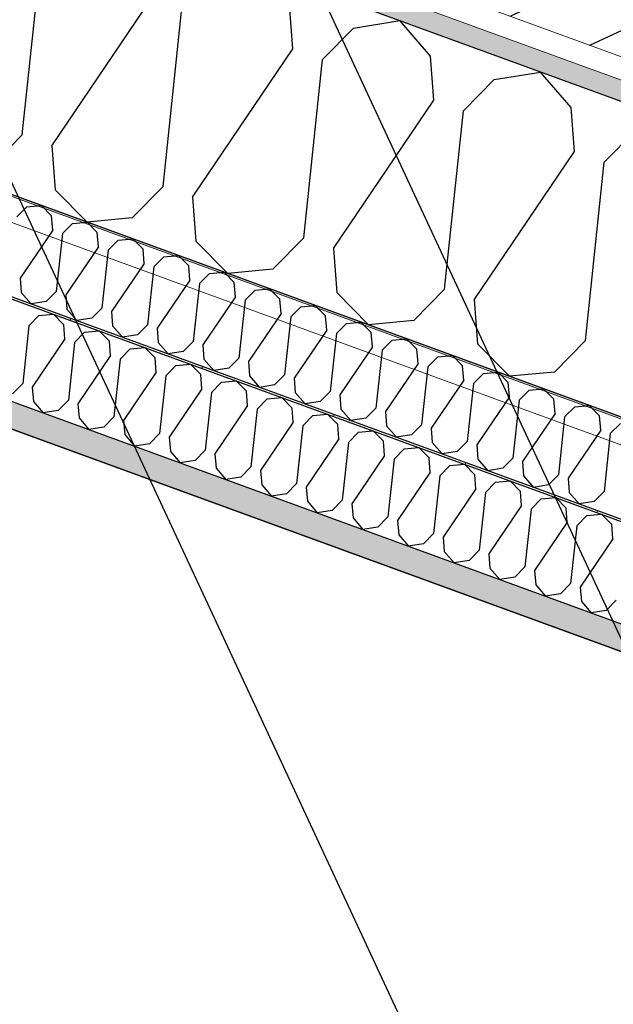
# Model space of a CAD drawing. Header units: millimetres. Extents: x 112481703 to 112588235, y 1264638581 to 1264713486.
# Tile 435 of 487: x 112582698 to 112582995, y 1264689167 to 1264689658. Entities that reach past the tile are written whole.
import ezdxf
from ezdxf.enums import TextEntityAlignment as Align

# ---------------------------------------------------------------- set-up
doc = ezdxf.new("R2010")
doc.units = ezdxf.units.MM
doc.header["$LTSCALE"] = 0.5
doc.header["$MEASUREMENT"] = 0
doc.linetypes.add('PLINE', pattern=[0])
for name, color, linetype, lineweight in [('235- Utvendig kledning og overflate', 7, 'Continuous', 0), ('236- Innvendig kledning og overflate', 7, 'Continuous', 0), ('262- Taktekking', 7, 'Continuous', 0)]:
    doc.layers.add(name, color=color, linetype=linetype, lineweight=lineweight)
for name, color, linetype in [('862- M___Nettoareal', 7, 'Continuous'), ('862- M___Nettoareal (1-100)', 7, 'Continuous'), ('862- M___Nettoareal(Polylinje)', 7, 'Continuous'), ('LA_farge_dekke_asfalt2', 7, 'Continuous'), ('Yttervegger.A225', 7, 'Continuous'), ('Yttervegger.A225 (Skravur)', 7, 'Continuous')]:
    doc.layers.add(name, color=color, linetype=linetype)
doc.styles.add('GENERATED_STYLE_1', font='arial.ttf')
pattern_1 = [(249.956, (112557650, 1264717795), (-81.357, 29.68231), [0, -50]), (249.956, (112557682.11, 1264717756.67), (-81.357, 29.68231), [0, -50])]

# ---------------------------------------------------------------- blocks, each defined once
blk = doc.blocks.new('Personalrom_1_1', base_point=(112584215.36, 1264687380.05))
at = {"layer": '862- M___Nettoareal(Polylinje)', "linetype": 'PLINE', "flags": 128}
blk.add_lwpolyline([(112586295.89, 1264688139.79), (112579715.19, 1264690540.69), (112579078.41, 1264688795.32), (112578651.54, 1264687625.32), (112580142.19, 1264687081.47), (112580274.65, 1264687033.14), (112580295.56, 1264687090.45), (112582622.75, 1264686241.4), (112582601.84, 1264686184.09), (112585232.24, 1264685224.41)], close=True, dxfattribs=at)
blk = doc.blocks.new('*X415', base_point=(112557650, 1264717795))
at = {"layer": 'Yttervegger.A225 (Skravur)', "linetype": 'PLINE'}
for p, q in [((112582699.62, 1264689600.59), (112582708.99, 1264689689.58)), ((112582714.4, 1264689595.2), (112582764.55, 1264689669.32)), ((112582769.96, 1264689574.93), (112582779.32, 1264689663.92)), ((112582834.88, 1264689643.66), (112582833.18, 1264689665.62)), ((112582865.1, 1264689653.97), (112582888.22, 1264689657.68)), ((112582903.51, 1264689639.96), (112582888.22, 1264689657.68)), ((112582849.66, 1264689638.26), (112582865.1, 1264689653.97)), ((112582784.73, 1264689569.54), (112582834.88, 1264689643.66)), ((112582840.29, 1264689549.27), (112582849.66, 1264689638.26)), ((112582905.21, 1264689618), (112582903.51, 1264689639.96)), ((112582935.43, 1264689628.31), (112582958.55, 1264689632.02)), ((112582973.84, 1264689614.3), (112582958.55, 1264689632.02)), ((112582919.99, 1264689612.6), (112582935.43, 1264689628.31)), ((112582855.07, 1264689543.88), (112582905.21, 1264689618)), ((112582910.62, 1264689523.61), (112582919.99, 1264689612.6)), ((112582975.54, 1264689592.33), (112582973.84, 1264689614.3)), ((112582990.32, 1264689586.94), (112583005.76, 1264689602.65)), ((112582699.62, 1264689600.59), (112582684.18, 1264689584.88)), ((112582714.4, 1264689595.2), (112582716.1, 1264689573.23)), ((112582925.4, 1264689518.22), (112582975.54, 1264689592.33)), ((112582980.95, 1264689497.95), (112582990.32, 1264689586.94)), ((112582716.1, 1264689573.23), (112582731.99, 1264689557.14)), ((112582769.96, 1264689574.93), (112582754.51, 1264689559.22)), ((112582784.73, 1264689569.54), (112582786.43, 1264689547.57)), ((112582754.51, 1264689559.22), (112582731.99, 1264689557.14)), ((112582840.29, 1264689549.27), (112582824.85, 1264689533.56)), ((112582786.43, 1264689547.57), (112582802.32, 1264689531.48)), ((112582855.07, 1264689543.88), (112582856.77, 1264689521.91)), ((112582824.85, 1264689533.56), (112582802.32, 1264689531.48)), ((112582910.62, 1264689523.61), (112582895.18, 1264689507.9)), ((112582856.77, 1264689521.91), (112582872.66, 1264689505.82)), ((112582925.4, 1264689518.22), (112582927.1, 1264689496.25)), ((112582895.18, 1264689507.9), (112582872.66, 1264689505.82)), ((112582927.1, 1264689496.25), (112582942.99, 1264689480.16)), ((112582980.95, 1264689497.95), (112582965.51, 1264689482.24)), ((112582965.51, 1264689482.24), (112582942.99, 1264689480.16))]:
    blk.add_line(p, q, dxfattribs=at)
blk = doc.blocks.new('*X541', base_point=(112557650, 1264717795))
at = {"layer": 'Yttervegger.A225 (Skravur)', "linetype": 'PLINE'}
for p, q in [((112582702.88, 1264689505.34), (112582707.89, 1264689510.43)), ((112582707.89, 1264689510.43), (112582715.2, 1264689511.11)), ((112582720.35, 1264689505.88), (112582715.2, 1264689511.11)), ((112582702.88, 1264689505.34), (112582699.85, 1264689476.47)), ((112582720.9, 1264689498.76), (112582720.35, 1264689505.88)), ((112582725.69, 1264689497.01), (112582730.7, 1264689502.11)), ((112582730.7, 1264689502.11), (112582738.01, 1264689502.78)), ((112582743.16, 1264689497.56), (112582738.01, 1264689502.78)), ((112582720.9, 1264689498.76), (112582704.64, 1264689474.72)), ((112582725.69, 1264689497.01), (112582722.66, 1264689468.15)), ((112582743.71, 1264689490.44), (112582743.16, 1264689497.56)), ((112582753.51, 1264689493.79), (112582760.82, 1264689494.46)), ((112582765.97, 1264689489.24), (112582760.82, 1264689494.46)), ((112582743.71, 1264689490.44), (112582727.45, 1264689466.4)), ((112582748.5, 1264689488.69), (112582753.51, 1264689493.79)), ((112582766.52, 1264689482.12), (112582765.97, 1264689489.24)), ((112582748.5, 1264689488.69), (112582745.47, 1264689459.83)), ((112582771.31, 1264689480.37), (112582776.32, 1264689485.46)), ((112582776.32, 1264689485.46), (112582783.63, 1264689486.14)), ((112582788.78, 1264689480.92), (112582783.63, 1264689486.14)), ((112582766.52, 1264689482.12), (112582750.26, 1264689458.08)), ((112582771.31, 1264689480.37), (112582768.28, 1264689451.51)), ((112582789.33, 1264689473.8), (112582788.78, 1264689480.92)), ((112582699.85, 1264689476.47), (112582694.84, 1264689471.38)), ((112582704.64, 1264689474.72), (112582705.19, 1264689467.6)), ((112582794.13, 1264689472.05), (112582799.13, 1264689477.14)), ((112582799.13, 1264689477.14), (112582806.44, 1264689477.82)), ((112582811.59, 1264689472.6), (112582806.44, 1264689477.82)), ((112582789.33, 1264689473.8), (112582773.07, 1264689449.76)), ((112582794.13, 1264689472.05), (112582791.09, 1264689443.18)), ((112582812.14, 1264689465.47), (112582811.59, 1264689472.6)), ((112582705.19, 1264689467.6), (112582710.15, 1264689461.85)), ((112582722.66, 1264689468.15), (112582717.65, 1264689463.06)), ((112582727.45, 1264689466.4), (112582728, 1264689459.28)), ((112582812.14, 1264689465.47), (112582795.88, 1264689441.43)), ((112582816.94, 1264689463.72), (112582821.94, 1264689468.82)), ((112582821.94, 1264689468.82), (112582829.25, 1264689469.49)), ((112582834.4, 1264689464.27), (112582829.25, 1264689469.49)), ((112582717.65, 1264689463.06), (112582710.15, 1264689461.85)), ((112582745.47, 1264689459.83), (112582740.46, 1264689454.73)), ((112582816.94, 1264689463.72), (112582813.9, 1264689434.86)), ((112582834.95, 1264689457.15), (112582834.4, 1264689464.27)), ((112582839.75, 1264689455.4), (112582844.75, 1264689460.5)), ((112582844.75, 1264689460.5), (112582852.06, 1264689461.17)), ((112582857.21, 1264689455.95), (112582852.06, 1264689461.17)), ((112582728, 1264689459.28), (112582732.96, 1264689453.53)), ((112582750.26, 1264689458.08), (112582750.81, 1264689450.96)), ((112582834.95, 1264689457.15), (112582818.69, 1264689433.11)), ((112582839.75, 1264689455.4), (112582836.71, 1264689426.54)), ((112582857.76, 1264689448.83), (112582857.21, 1264689455.95)), ((112582740.46, 1264689454.73), (112582732.96, 1264689453.53)), ((112582750.81, 1264689450.96), (112582755.77, 1264689445.21)), ((112582768.28, 1264689451.51), (112582763.27, 1264689446.41)), ((112582862.56, 1264689447.08), (112582867.57, 1264689452.17)), ((112582867.57, 1264689452.17), (112582874.87, 1264689452.85)), ((112582880.02, 1264689447.63), (112582874.87, 1264689452.85)), ((112582763.27, 1264689446.41), (112582755.77, 1264689445.21)), ((112582773.07, 1264689449.76), (112582773.62, 1264689442.63)), ((112582857.76, 1264689448.83), (112582841.5, 1264689424.79)), ((112582862.56, 1264689447.08), (112582859.52, 1264689418.22)), ((112582880.58, 1264689440.51), (112582880.02, 1264689447.63)), ((112582773.62, 1264689442.63), (112582778.58, 1264689436.89)), ((112582791.09, 1264689443.18), (112582786.08, 1264689438.09)), ((112582795.88, 1264689441.43), (112582796.43, 1264689434.31)), ((112582880.58, 1264689440.51), (112582864.31, 1264689416.47)), ((112582885.37, 1264689438.76), (112582890.38, 1264689443.85)), ((112582890.38, 1264689443.85), (112582897.68, 1264689444.53)), ((112582902.83, 1264689439.31), (112582897.68, 1264689444.53)), ((112582786.08, 1264689438.09), (112582778.58, 1264689436.89)), ((112582885.37, 1264689438.76), (112582882.33, 1264689409.89)), ((112582903.39, 1264689432.18), (112582902.83, 1264689439.31)), ((112582908.18, 1264689430.44), (112582913.19, 1264689435.53)), ((112582913.19, 1264689435.53), (112582920.49, 1264689436.21)), ((112582925.65, 1264689430.98), (112582920.49, 1264689436.21)), ((112582796.43, 1264689434.31), (112582801.39, 1264689428.56)), ((112582813.9, 1264689434.86), (112582808.89, 1264689429.77)), ((112582818.69, 1264689433.11), (112582819.24, 1264689425.99)), ((112582903.39, 1264689432.18), (112582887.12, 1264689408.15)), ((112582908.18, 1264689430.44), (112582905.14, 1264689401.57)), ((112582926.2, 1264689423.86), (112582925.65, 1264689430.98)), ((112582808.89, 1264689429.77), (112582801.39, 1264689428.56)), ((112582819.24, 1264689425.99), (112582824.2, 1264689420.24)), ((112582836.71, 1264689426.54), (112582831.7, 1264689421.44)), ((112582930.99, 1264689422.11), (112582936, 1264689427.21)), ((112582936, 1264689427.21), (112582943.3, 1264689427.88)), ((112582948.46, 1264689422.66), (112582943.3, 1264689427.88)), ((112582831.7, 1264689421.44), (112582824.2, 1264689420.24)), ((112582841.5, 1264689424.79), (112582842.05, 1264689417.67)), ((112582926.2, 1264689423.86), (112582909.93, 1264689399.82)), ((112582930.99, 1264689422.11), (112582927.95, 1264689393.25)), ((112582949.01, 1264689415.54), (112582948.46, 1264689422.66)), ((112582842.05, 1264689417.67), (112582847.01, 1264689411.92)), ((112582859.52, 1264689418.22), (112582854.51, 1264689413.12)), ((112582864.31, 1264689416.47), (112582864.86, 1264689409.35)), ((112582949.01, 1264689415.54), (112582932.74, 1264689391.5)), ((112582953.8, 1264689413.79), (112582958.81, 1264689418.89)), ((112582958.81, 1264689418.89), (112582966.11, 1264689419.56)), ((112582971.27, 1264689414.34), (112582966.11, 1264689419.56)), ((112582854.51, 1264689413.12), (112582847.01, 1264689411.92)), ((112582953.8, 1264689413.79), (112582950.76, 1264689384.93)), ((112582971.82, 1264689407.22), (112582971.27, 1264689414.34)), ((112582976.61, 1264689405.47), (112582981.62, 1264689410.56)), ((112582981.62, 1264689410.56), (112582988.92, 1264689411.24)), ((112582994.08, 1264689406.02), (112582988.92, 1264689411.24)), ((112582864.86, 1264689409.35), (112582869.82, 1264689403.6)), ((112582882.33, 1264689409.89), (112582877.32, 1264689404.8)), ((112582887.12, 1264689408.15), (112582887.67, 1264689401.02)), ((112582971.82, 1264689407.22), (112582955.55, 1264689383.18)), ((112582994.63, 1264689398.9), (112582994.08, 1264689406.02)), ((112582877.32, 1264689404.8), (112582869.82, 1264689403.6)), ((112582887.67, 1264689401.02), (112582892.63, 1264689395.27)), ((112582905.14, 1264689401.57), (112582900.13, 1264689396.48)), ((112582976.61, 1264689405.47), (112582973.57, 1264689376.61)), ((112582900.13, 1264689396.48), (112582892.63, 1264689395.27)), ((112582909.93, 1264689399.82), (112582910.48, 1264689392.7)), ((112582994.63, 1264689398.9), (112582978.36, 1264689374.86)), ((112582910.48, 1264689392.7), (112582915.45, 1264689386.95)), ((112582927.95, 1264689393.25), (112582922.94, 1264689388.16)), ((112582932.74, 1264689391.5), (112582933.29, 1264689384.38)), ((112582922.94, 1264689388.16), (112582915.45, 1264689386.95)), ((112582933.29, 1264689384.38), (112582938.26, 1264689378.63)), ((112582950.76, 1264689384.93), (112582945.75, 1264689379.83)), ((112582955.55, 1264689383.18), (112582956.11, 1264689376.06)), ((112582945.75, 1264689379.83), (112582938.26, 1264689378.63)), ((112582973.57, 1264689376.61), (112582968.56, 1264689371.51)), ((112582956.11, 1264689376.06), (112582961.07, 1264689370.31)), ((112582968.56, 1264689371.51), (112582961.07, 1264689370.31)), ((112582978.36, 1264689374.86), (112582978.92, 1264689367.73)), ((112582978.92, 1264689367.73), (112582983.88, 1264689361.99)), ((112582996.38, 1264689368.28), (112582991.37, 1264689363.19)), ((112582991.37, 1264689363.19), (112582983.88, 1264689361.99))]:
    blk.add_line(p, q, dxfattribs=at)
blk = doc.blocks.new('*X544', base_point=(112557650, 1264717795))
at = {"layer": 'Yttervegger.A225 (Skravur)', "linetype": 'PLINE'}
for p, q in [((112582696.87, 1264689559.69), (112582701.88, 1264689564.78)), ((112582701.88, 1264689564.78), (112582709.18, 1264689565.46)), ((112582714.33, 1264689560.24), (112582709.18, 1264689565.46)), ((112582714.89, 1264689553.12), (112582714.33, 1264689560.24)), ((112582714.89, 1264689553.12), (112582698.62, 1264689529.08)), ((112582719.68, 1264689551.37), (112582724.69, 1264689556.46)), ((112582724.69, 1264689556.46), (112582731.99, 1264689557.14)), ((112582737.14, 1264689551.92), (112582731.99, 1264689557.14)), ((112582719.68, 1264689551.37), (112582716.64, 1264689522.5)), ((112582737.7, 1264689544.79), (112582737.14, 1264689551.92)), ((112582747.5, 1264689548.14), (112582754.8, 1264689548.82)), ((112582759.96, 1264689543.59), (112582754.8, 1264689548.82)), ((112582737.7, 1264689544.79), (112582721.43, 1264689520.76)), ((112582742.49, 1264689543.05), (112582747.5, 1264689548.14)), ((112582760.51, 1264689536.47), (112582759.96, 1264689543.59)), ((112582742.49, 1264689543.05), (112582739.45, 1264689514.18)), ((112582765.3, 1264689534.72), (112582770.31, 1264689539.82)), ((112582770.31, 1264689539.82), (112582777.61, 1264689540.49)), ((112582782.77, 1264689535.27), (112582777.61, 1264689540.49)), ((112582760.51, 1264689536.47), (112582744.24, 1264689512.43)), ((112582765.3, 1264689534.72), (112582762.26, 1264689505.86)), ((112582783.32, 1264689528.15), (112582782.77, 1264689535.27)), ((112582698.62, 1264689529.08), (112582699.17, 1264689521.96)), ((112582788.11, 1264689526.4), (112582793.12, 1264689531.5)), ((112582793.12, 1264689531.5), (112582800.42, 1264689532.17)), ((112582805.58, 1264689526.95), (112582800.42, 1264689532.17)), ((112582783.32, 1264689528.15), (112582767.05, 1264689504.11)), ((112582788.11, 1264689526.4), (112582785.07, 1264689497.54)), ((112582806.13, 1264689519.83), (112582805.58, 1264689526.95)), ((112582815.93, 1264689523.17), (112582823.23, 1264689523.85)), ((112582828.39, 1264689518.63), (112582823.23, 1264689523.85)), ((112582699.17, 1264689521.96), (112582704.13, 1264689516.21)), ((112582716.64, 1264689522.5), (112582711.63, 1264689517.41)), ((112582721.43, 1264689520.76), (112582721.98, 1264689513.63)), ((112582806.13, 1264689519.83), (112582789.86, 1264689495.79)), ((112582810.92, 1264689518.08), (112582815.93, 1264689523.17)), ((112582711.63, 1264689517.41), (112582704.13, 1264689516.21)), ((112582739.45, 1264689514.18), (112582734.44, 1264689509.09)), ((112582810.92, 1264689518.08), (112582807.88, 1264689489.22)), ((112582828.94, 1264689511.51), (112582828.39, 1264689518.63)), ((112582833.73, 1264689509.76), (112582838.74, 1264689514.85)), ((112582838.74, 1264689514.85), (112582846.04, 1264689515.53)), ((112582851.2, 1264689510.31), (112582846.04, 1264689515.53)), ((112582721.98, 1264689513.63), (112582726.94, 1264689507.88)), ((112582734.44, 1264689509.09), (112582726.94, 1264689507.88)), ((112582744.24, 1264689512.43), (112582744.79, 1264689505.31)), ((112582828.94, 1264689511.51), (112582812.67, 1264689487.47)), ((112582833.73, 1264689509.76), (112582830.69, 1264689480.89)), ((112582851.75, 1264689503.18), (112582851.2, 1264689510.31)), ((112582744.79, 1264689505.31), (112582749.76, 1264689499.56)), ((112582762.26, 1264689505.86), (112582757.25, 1264689500.77)), ((112582767.05, 1264689504.11), (112582767.6, 1264689496.99)), ((112582856.54, 1264689501.43), (112582861.55, 1264689506.53)), ((112582861.55, 1264689506.53), (112582868.85, 1264689507.2)), ((112582874.01, 1264689501.98), (112582868.85, 1264689507.2)), ((112582757.25, 1264689500.77), (112582749.76, 1264689499.56)), ((112582851.75, 1264689503.18), (112582835.49, 1264689479.14)), ((112582856.54, 1264689501.43), (112582853.5, 1264689472.57)), ((112582874.56, 1264689494.86), (112582874.01, 1264689501.98)), ((112582767.6, 1264689496.99), (112582772.57, 1264689491.24)), ((112582785.07, 1264689497.54), (112582780.06, 1264689492.44)), ((112582789.86, 1264689495.79), (112582790.42, 1264689488.67)), ((112582874.56, 1264689494.86), (112582858.3, 1264689470.82)), ((112582879.35, 1264689493.11), (112582884.36, 1264689498.21)), ((112582884.36, 1264689498.21), (112582891.66, 1264689498.88)), ((112582896.82, 1264689493.66), (112582891.66, 1264689498.88)), ((112582780.06, 1264689492.44), (112582772.57, 1264689491.24)), ((112582807.88, 1264689489.22), (112582802.87, 1264689484.12)), ((112582879.35, 1264689493.11), (112582876.31, 1264689464.25)), ((112582897.37, 1264689486.54), (112582896.82, 1264689493.66)), ((112582902.16, 1264689484.79), (112582907.17, 1264689489.88)), ((112582907.17, 1264689489.88), (112582914.48, 1264689490.56)), ((112582919.63, 1264689485.34), (112582914.48, 1264689490.56)), ((112582790.42, 1264689488.67), (112582795.38, 1264689482.92)), ((112582812.67, 1264689487.47), (112582813.23, 1264689480.34)), ((112582897.37, 1264689486.54), (112582881.11, 1264689462.5)), ((112582902.16, 1264689484.79), (112582899.12, 1264689455.93)), ((112582920.18, 1264689478.22), (112582919.63, 1264689485.34)), ((112582802.87, 1264689484.12), (112582795.38, 1264689482.92)), ((112582813.23, 1264689480.34), (112582818.19, 1264689474.59)), ((112582830.69, 1264689480.89), (112582825.68, 1264689475.8)), ((112582924.97, 1264689476.47), (112582929.98, 1264689481.56)), ((112582929.98, 1264689481.56), (112582937.29, 1264689482.24)), ((112582942.44, 1264689477.02), (112582937.29, 1264689482.24)), ((112582825.68, 1264689475.8), (112582818.19, 1264689474.59)), ((112582835.49, 1264689479.14), (112582836.04, 1264689472.02)), ((112582920.18, 1264689478.22), (112582903.92, 1264689454.18)), ((112582924.97, 1264689476.47), (112582921.93, 1264689447.6)), ((112582942.99, 1264689469.89), (112582942.44, 1264689477.02)), ((112582836.04, 1264689472.02), (112582841, 1264689466.27)), ((112582853.5, 1264689472.57), (112582848.49, 1264689467.48)), ((112582858.3, 1264689470.82), (112582858.85, 1264689463.7)), ((112582942.99, 1264689469.89), (112582926.73, 1264689445.86)), ((112582947.78, 1264689468.15), (112582952.79, 1264689473.24)), ((112582952.79, 1264689473.24), (112582960.1, 1264689473.92)), ((112582965.25, 1264689468.69), (112582960.1, 1264689473.92)), ((112582848.49, 1264689467.48), (112582841, 1264689466.27)), ((112582947.78, 1264689468.15), (112582944.75, 1264689439.28)), ((112582965.8, 1264689461.57), (112582965.25, 1264689468.69)), ((112582970.59, 1264689459.82), (112582975.6, 1264689464.92)), ((112582975.6, 1264689464.92), (112582982.91, 1264689465.59)), ((112582988.06, 1264689460.37), (112582982.91, 1264689465.59)), ((112582858.85, 1264689463.7), (112582863.81, 1264689457.95)), ((112582876.31, 1264689464.25), (112582871.31, 1264689459.15)), ((112582881.11, 1264689462.5), (112582881.66, 1264689455.38)), ((112582965.8, 1264689461.57), (112582949.54, 1264689437.53)), ((112582970.59, 1264689459.82), (112582967.56, 1264689430.96)), ((112582988.61, 1264689453.25), (112582988.06, 1264689460.37)), ((112582871.31, 1264689459.15), (112582863.81, 1264689457.95)), ((112582881.66, 1264689455.38), (112582886.62, 1264689449.63)), ((112582899.12, 1264689455.93), (112582894.12, 1264689450.83)), ((112582993.4, 1264689451.5), (112582998.41, 1264689456.6)), ((112582894.12, 1264689450.83), (112582886.62, 1264689449.63)), ((112582903.92, 1264689454.18), (112582904.47, 1264689447.06)), ((112582988.61, 1264689453.25), (112582972.35, 1264689429.21)), ((112582993.4, 1264689451.5), (112582990.37, 1264689422.64)), ((112582904.47, 1264689447.06), (112582909.43, 1264689441.31)), ((112582921.93, 1264689447.6), (112582916.93, 1264689442.51)), ((112582926.73, 1264689445.86), (112582927.28, 1264689438.73)), ((112582916.93, 1264689442.51), (112582909.43, 1264689441.31)), ((112582927.28, 1264689438.73), (112582932.24, 1264689432.98)), ((112582944.75, 1264689439.28), (112582939.74, 1264689434.19)), ((112582949.54, 1264689437.53), (112582950.09, 1264689430.41)), ((112582939.74, 1264689434.19), (112582932.24, 1264689432.98)), ((112582950.09, 1264689430.41), (112582955.05, 1264689424.66)), ((112582967.56, 1264689430.96), (112582962.55, 1264689425.87)), ((112582962.55, 1264689425.87), (112582955.05, 1264689424.66)), ((112582972.35, 1264689429.21), (112582972.9, 1264689422.09)), ((112582972.9, 1264689422.09), (112582977.86, 1264689416.34)), ((112582990.37, 1264689422.64), (112582985.36, 1264689417.54)), ((112582985.36, 1264689417.54), (112582977.86, 1264689416.34))]:
    blk.add_line(p, q, dxfattribs=at)
blk = doc.blocks.new('Label_59', base_point=(112584245.38, 1264690493.04))
at = {"layer": '862- M___Nettoareal (1-100)', "char_height": 200, "attachment_point": 1, "rotation": 249.956, "style": 'GENERATED_STYLE_1'}
for s, insert in [('\\A1;{\\pql;\\pt0,241000;\\fArial|b0|i0|c0|p0;\\W1.000000;10,1\\fArial|b0|i0|c0|p0;\\W1.000000;\\A1{\\H.66x;\\S^  ;}\\fArial|b0|i0|c0|p0;\\W1.000000; m\\fArial|b0|i0|c0|p0;\\W1.000000;\\A1{\\H.66x;\\S2^  ;}\\fArial|b0|i0|c0|p0;\\W1.000000;\\fArial|b0|i0|c0|p0;\\W1.000000;\\fArial|b0|i0|c0|p0;\\W1.000000;\\fArial|b0|i0|c0|p0;\\W1.000000;\\fArial|b0|i0|c0|p0;\\W1.000000;\\fArial|b0|i0|c0|p0;\\W1.000000;\\fArial|b0|i0|c0|p0;\\W1.000000;\\A1{\\H.66x;\\S^  ;}\\fArial|b0|i0|c0|p0;\\W1.000000;\\fArial|b0|i0|c0|p0;\\W1.000000;\\A1{\\H.66x;\\S^  ;}\\fArial|b0|i0|c0|p0;\\W1.000000;\\fArial|b0|i0|c0|p0;\\W1.000000;\\fArial|b0|i0|c0|p0;\\W1.000000;\\fArial|b0|i0|c0|p0;\\W1.000000;\\fArial|b0|i0|c0|p0;\\W1.000000;\\fArial|b0|i0|c0|p0;\\W1.000000;\\fArial|b0|i0|c0|p0;\\W1.000000;\\A1{\\H.66x;\\S^  ;}\\fArial|b0|i0|c0|p0;\\W1.000000;\\fArial|b0|i0|c0|p0;\\W1.000000;\\A1{\\H.66x;\\S^  ;}\\fArial|b0|i0|c0|p0;\\W1.000000;\\fArial|b0|i0|c0|p0;\\W1.000000;\\fArial|b0|i0|c0|p0;\\W1.000000;\\fArial|b0|i0|c0|p0;\\W1.000000;\\fArial|b0|i0|c0|p0;\\W1.000000;\\fArial|b0|i0|c0|p0;\\W1.000000;\\fArial|b0|i0|c0|p0;\\W1.000000;\\A1{\\H.66x;\\S^  ;}\\fArial|b0|i0|c0|p0;\\W1.000000;\\fArial|b0|i0|c0|p0;\\W1.000000;\\A1{\\H.66x;\\S^  ;}\\fArial|b0|i0|c0|p0;\\W1.000000;\\fArial|b0|i0|c0|p0;\\W1.000000;\\fArial|b0|i0|c0|p0;\\W1.000000;\\fArial|b0|i0|c0|p0;\\W1.000000;\\fArial|b0|i0|c0|p0;\\W1.000000;\\fArial|b0|i0|c0|p0;\\W1.000000;\\fArial|b0|i0|c0|p0;\\W1.000000;\\A1{\\H.66x;\\S^  ;}\\fArial|b0|i0|c0|p0;\\W1.000000;\\fArial|b0|i0|c0|p0;\\W1.000000;\\A1{\\H.66x;\\S^  ;}\\fArial|b0|i0|c0|p0;\\W1.000000;\\fArial|b0|i0|c0|p0;\\W1.000000;\\fArial|b0|i0|c0|p0;\\W1.000000;\\fArial|b0|i0|c0|p0;\\W1.000000;\\fArial|b0|i0|c0|p0;\\W1.000000;\\fArial|b0|i0|c0|p0;\\W1.000000;\\fArial|b0|i0|c0|p0;\\W1.000000;\\fArial|b0|i0|c0|p0;\\W1.000000;}', (112584299.44, 1264691241.42)), ('\\A1;{\\pql;\\pt0,241000;\\fArial|b0|i0|c0|p0;\\W1.000000;Teknisk rom\\fArial|b0|i0|c0|p0;\\W1.000000;\\A1{\\H.66x;\\S^  ;}\\fArial|b0|i0|c0|p0;\\W1.000000;\\fArial|b0|i0|c0|p0;\\W1.000000;\\A1{\\H.66x;\\S^  ;}\\fArial|b0|i0|c0|p0;\\W1.000000;\\fArial|b0|i0|c0|p0;\\W1.000000;\\fArial|b0|i0|c0|p0;\\W1.000000;\\fArial|b0|i0|c0|p0;\\W1.000000;\\fArial|b0|i0|c0|p0;\\W1.000000;\\fArial|b0|i0|c0|p0;\\W1.000000;\\fArial|b0|i0|c0|p0;\\W1.000000;\\A1{\\H.66x;\\S^  ;}\\fArial|b0|i0|c0|p0;\\W1.000000;\\fArial|b0|i0|c0|p0;\\W1.000000;\\A1{\\H.66x;\\S^  ;}\\fArial|b0|i0|c0|p0;\\W1.000000;\\fArial|b0|i0|c0|p0;\\W1.000000;\\fArial|b0|i0|c0|p0;\\W1.000000;\\fArial|b0|i0|c0|p0;\\W1.000000;\\fArial|b0|i0|c0|p0;\\W1.000000;\\fArial|b0|i0|c0|p0;\\W1.000000;\\fArial|b0|i0|c0|p0;\\W1.000000;\\A1{\\H.66x;\\S^  ;}\\fArial|b0|i0|c0|p0;\\W1.000000;\\fArial|b0|i0|c0|p0;\\W1.000000;\\A1{\\H.66x;\\S^  ;}\\fArial|b0|i0|c0|p0;\\W1.000000;\\fArial|b0|i0|c0|p0;\\W1.000000;\\fArial|b0|i0|c0|p0;\\W1.000000;\\fArial|b0|i0|c0|p0;\\W1.000000;\\fArial|b0|i0|c0|p0;\\W1.000000;\\fArial|b0|i0|c0|p0;\\W1.000000;\\fArial|b0|i0|c0|p0;\\W1.000000;\\A1{\\H.66x;\\S^  ;}\\fArial|b0|i0|c0|p0;\\W1.000000;\\fArial|b0|i0|c0|p0;\\W1.000000;\\A1{\\H.66x;\\S^  ;}\\fArial|b0|i0|c0|p0;\\W1.000000;\\fArial|b0|i0|c0|p0;\\W1.000000;\\fArial|b0|i0|c0|p0;\\W1.000000;\\fArial|b0|i0|c0|p0;\\W1.000000;\\fArial|b0|i0|c0|p0;\\W1.000000;\\fArial|b0|i0|c0|p0;\\W1.000000;\\fArial|b0|i0|c0|p0;\\W1.000000;\\A1{\\H.66x;\\S^  ;}\\fArial|b0|i0|c0|p0;\\W1.000000;\\fArial|b0|i0|c0|p0;\\W1.000000;\\A1{\\H.66x;\\S^  ;}\\fArial|b0|i0|c0|p0;\\W1.000000;\\fArial|b0|i0|c0|p0;\\W1.000000;\\fArial|b0|i0|c0|p0;\\W1.000000;\\fArial|b0|i0|c0|p0;\\W1.000000;\\fArial|b0|i0|c0|p0;\\W1.000000;\\fArial|b0|i0|c0|p0;\\W1.000000;\\fArial|b0|i0|c0|p0;\\W1.000000;\\fArial|b0|i0|c0|p0;\\W1.000000;}', (112584597.38, 1264691132.72)), ('\\A1;{\\pql;\\pt0,241000;\\fArial|b0|i0|c0|p0;\\W1.000000;20\\fArial|b0|i0|c0|p0;\\W1.000000;\\A1{\\H.66x;\\S^  ;}\\fArial|b0|i0|c0|p0;\\W1.000000;\\fArial|b0|i0|c0|p0;\\W1.000000;\\A1{\\H.66x;\\S^  ;}\\fArial|b0|i0|c0|p0;\\W1.000000;\\fArial|b0|i0|c0|p0;\\W1.000000;\\fArial|b0|i0|c0|p0;\\W1.000000;\\fArial|b0|i0|c0|p0;\\W1.000000;\\fArial|b0|i0|c0|p0;\\W1.000000;\\fArial|b0|i0|c0|p0;\\W1.000000;\\fArial|b0|i0|c0|p0;\\W1.000000;\\A1{\\H.66x;\\S^  ;}\\fArial|b0|i0|c0|p0;\\W1.000000;\\fArial|b0|i0|c0|p0;\\W1.000000;\\A1{\\H.66x;\\S^  ;}\\fArial|b0|i0|c0|p0;\\W1.000000;\\fArial|b0|i0|c0|p0;\\W1.000000;\\fArial|b0|i0|c0|p0;\\W1.000000;\\fArial|b0|i0|c0|p0;\\W1.000000;\\fArial|b0|i0|c0|p0;\\W1.000000;\\fArial|b0|i0|c0|p0;\\W1.000000;\\fArial|b0|i0|c0|p0;\\W1.000000;\\A1{\\H.66x;\\S^  ;}\\fArial|b0|i0|c0|p0;\\W1.000000;\\fArial|b0|i0|c0|p0;\\W1.000000;\\A1{\\H.66x;\\S^  ;}\\fArial|b0|i0|c0|p0;\\W1.000000;\\fArial|b0|i0|c0|p0;\\W1.000000;\\fArial|b0|i0|c0|p0;\\W1.000000;\\fArial|b0|i0|c0|p0;\\W1.000000;\\fArial|b0|i0|c0|p0;\\W1.000000;\\fArial|b0|i0|c0|p0;\\W1.000000;\\fArial|b0|i0|c0|p0;\\W1.000000;\\A1{\\H.66x;\\S^  ;}\\fArial|b0|i0|c0|p0;\\W1.000000;\\fArial|b0|i0|c0|p0;\\W1.000000;\\A1{\\H.66x;\\S^  ;}\\fArial|b0|i0|c0|p0;\\W1.000000;\\fArial|b0|i0|c0|p0;\\W1.000000;\\fArial|b0|i0|c0|p0;\\W1.000000;\\fArial|b0|i0|c0|p0;\\W1.000000;\\fArial|b0|i0|c0|p0;\\W1.000000;\\fArial|b0|i0|c0|p0;\\W1.000000;\\fArial|b0|i0|c0|p0;\\W1.000000;\\A1{\\H.66x;\\S^  ;}\\fArial|b0|i0|c0|p0;\\W1.000000;\\fArial|b0|i0|c0|p0;\\W1.000000;\\A1{\\H.66x;\\S^  ;}\\fArial|b0|i0|c0|p0;\\W1.000000;\\fArial|b0|i0|c0|p0;\\W1.000000;\\fArial|b0|i0|c0|p0;\\W1.000000;\\fArial|b0|i0|c0|p0;\\W1.000000;\\fArial|b0|i0|c0|p0;\\W1.000000;\\fArial|b0|i0|c0|p0;\\W1.000000;\\fArial|b0|i0|c0|p0;\\W1.000000;\\fArial|b0|i0|c0|p0;\\W1.000000;}', (112584899.49, 1264691043.79))]:
    blk.add_mtext(s, dxfattribs=dict(at, insert=insert))
at = {"layer": '862- M___Nettoareal (1-100)', "style": 'GENERATED_STYLE_1'}
for tag, p in [('DUMMY_108', (112584351.93, 1264691243.56)), ('DUMMY_107', (112584647.18, 1264691135.84)), ('DUMMY_106', (112584942.44, 1264691028.12))]:
    blk.add_attdef(tag, text='', height=200, rotation=249.956, dxfattribs=at).set_placement(p, align=Align.TOP_LEFT)
blk = doc.blocks.new('Label_60', base_point=(112583384.99, 1264688134.75))
at = {"layer": '862- M___Nettoareal (1-100)', "char_height": 200, "attachment_point": 1, "rotation": 249.956, "style": 'GENERATED_STYLE_1'}
for s, insert in [('\\A1;{\\pql;\\pt0,241000;\\fArial|b0|i0|c0|p0;\\W1.000000;1\\fArial|b0|i0|c0|p0;\\W1.000000;\\A1{\\H.66x;\\S^  ;}\\fArial|b0|i0|c0|p0;\\W1.000000;\\fArial|b0|i0|c0|p0;\\W1.000000;\\A1{\\H.66x;\\S^  ;}\\fArial|b0|i0|c0|p0;\\W1.000000;\\fArial|b0|i0|c0|p0;\\W1.000000;\\fArial|b0|i0|c0|p0;\\W1.000000;\\fArial|b0|i0|c0|p0;\\W1.000000;\\fArial|b0|i0|c0|p0;\\W1.000000;\\fArial|b0|i0|c0|p0;\\W1.000000;\\fArial|b0|i0|c0|p0;\\W1.000000;\\A1{\\H.66x;\\S^  ;}\\fArial|b0|i0|c0|p0;\\W1.000000;\\fArial|b0|i0|c0|p0;\\W1.000000;\\A1{\\H.66x;\\S^  ;}\\fArial|b0|i0|c0|p0;\\W1.000000;\\fArial|b0|i0|c0|p0;\\W1.000000;\\fArial|b0|i0|c0|p0;\\W1.000000;\\fArial|b0|i0|c0|p0;\\W1.000000;\\fArial|b0|i0|c0|p0;\\W1.000000;\\fArial|b0|i0|c0|p0;\\W1.000000;\\fArial|b0|i0|c0|p0;\\W1.000000;\\A1{\\H.66x;\\S^  ;}\\fArial|b0|i0|c0|p0;\\W1.000000;\\fArial|b0|i0|c0|p0;\\W1.000000;\\A1{\\H.66x;\\S^  ;}\\fArial|b0|i0|c0|p0;\\W1.000000;\\fArial|b0|i0|c0|p0;\\W1.000000;\\fArial|b0|i0|c0|p0;\\W1.000000;\\fArial|b0|i0|c0|p0;\\W1.000000;\\fArial|b0|i0|c0|p0;\\W1.000000;\\fArial|b0|i0|c0|p0;\\W1.000000;\\fArial|b0|i0|c0|p0;\\W1.000000;\\A1{\\H.66x;\\S^  ;}\\fArial|b0|i0|c0|p0;\\W1.000000;\\fArial|b0|i0|c0|p0;\\W1.000000;\\A1{\\H.66x;\\S^  ;}\\fArial|b0|i0|c0|p0;\\W1.000000;\\fArial|b0|i0|c0|p0;\\W1.000000;\\fArial|b0|i0|c0|p0;\\W1.000000;\\fArial|b0|i0|c0|p0;\\W1.000000;\\fArial|b0|i0|c0|p0;\\W1.000000;\\fArial|b0|i0|c0|p0;\\W1.000000;\\fArial|b0|i0|c0|p0;\\W1.000000;\\A1{\\H.66x;\\S^  ;}\\fArial|b0|i0|c0|p0;\\W1.000000;\\fArial|b0|i0|c0|p0;\\W1.000000;\\A1{\\H.66x;\\S^  ;}\\fArial|b0|i0|c0|p0;\\W1.000000;\\fArial|b0|i0|c0|p0;\\W1.000000;\\fArial|b0|i0|c0|p0;\\W1.000000;\\fArial|b0|i0|c0|p0;\\W1.000000;\\fArial|b0|i0|c0|p0;\\W1.000000;\\fArial|b0|i0|c0|p0;\\W1.000000;\\fArial|b0|i0|c0|p0;\\W1.000000;\\fArial|b0|i0|c0|p0;\\W1.000000;}', (112584054.82, 1264688728.6)), ('\\A1;{\\pql;\\pt0,241000;\\fArial|b0|i0|c0|p0;\\W1.000000;21,6\\fArial|b0|i0|c0|p0;\\W1.000000;\\A1{\\H.66x;\\S^  ;}\\fArial|b0|i0|c0|p0;\\W1.000000; m\\fArial|b0|i0|c0|p0;\\W1.000000;\\A1{\\H.66x;\\S2^  ;}\\fArial|b0|i0|c0|p0;\\W1.000000;\\fArial|b0|i0|c0|p0;\\W1.000000;\\fArial|b0|i0|c0|p0;\\W1.000000;\\fArial|b0|i0|c0|p0;\\W1.000000;\\fArial|b0|i0|c0|p0;\\W1.000000;\\fArial|b0|i0|c0|p0;\\W1.000000;\\fArial|b0|i0|c0|p0;\\W1.000000;\\A1{\\H.66x;\\S^  ;}\\fArial|b0|i0|c0|p0;\\W1.000000;\\fArial|b0|i0|c0|p0;\\W1.000000;\\A1{\\H.66x;\\S^  ;}\\fArial|b0|i0|c0|p0;\\W1.000000;\\fArial|b0|i0|c0|p0;\\W1.000000;\\fArial|b0|i0|c0|p0;\\W1.000000;\\fArial|b0|i0|c0|p0;\\W1.000000;\\fArial|b0|i0|c0|p0;\\W1.000000;\\fArial|b0|i0|c0|p0;\\W1.000000;\\fArial|b0|i0|c0|p0;\\W1.000000;\\A1{\\H.66x;\\S^  ;}\\fArial|b0|i0|c0|p0;\\W1.000000;\\fArial|b0|i0|c0|p0;\\W1.000000;\\A1{\\H.66x;\\S^  ;}\\fArial|b0|i0|c0|p0;\\W1.000000;\\fArial|b0|i0|c0|p0;\\W1.000000;\\fArial|b0|i0|c0|p0;\\W1.000000;\\fArial|b0|i0|c0|p0;\\W1.000000;\\fArial|b0|i0|c0|p0;\\W1.000000;\\fArial|b0|i0|c0|p0;\\W1.000000;\\fArial|b0|i0|c0|p0;\\W1.000000;\\A1{\\H.66x;\\S^  ;}\\fArial|b0|i0|c0|p0;\\W1.000000;\\fArial|b0|i0|c0|p0;\\W1.000000;\\A1{\\H.66x;\\S^  ;}\\fArial|b0|i0|c0|p0;\\W1.000000;\\fArial|b0|i0|c0|p0;\\W1.000000;\\fArial|b0|i0|c0|p0;\\W1.000000;\\fArial|b0|i0|c0|p0;\\W1.000000;\\fArial|b0|i0|c0|p0;\\W1.000000;\\fArial|b0|i0|c0|p0;\\W1.000000;\\fArial|b0|i0|c0|p0;\\W1.000000;\\A1{\\H.66x;\\S^  ;}\\fArial|b0|i0|c0|p0;\\W1.000000;\\fArial|b0|i0|c0|p0;\\W1.000000;\\A1{\\H.66x;\\S^  ;}\\fArial|b0|i0|c0|p0;\\W1.000000;\\fArial|b0|i0|c0|p0;\\W1.000000;\\fArial|b0|i0|c0|p0;\\W1.000000;\\fArial|b0|i0|c0|p0;\\W1.000000;\\fArial|b0|i0|c0|p0;\\W1.000000;\\fArial|b0|i0|c0|p0;\\W1.000000;\\fArial|b0|i0|c0|p0;\\W1.000000;\\fArial|b0|i0|c0|p0;\\W1.000000;}', (112583454.77, 1264688926.23)), ('\\A1;{\\pql;\\pt0,241000;\\fArial|b0|i0|c0|p0;\\W1.000000;Personalrom\\fArial|b0|i0|c0|p0;\\W1.000000;\\A1{\\H.66x;\\S^  ;}\\fArial|b0|i0|c0|p0;\\W1.000000;\\fArial|b0|i0|c0|p0;\\W1.000000;\\A1{\\H.66x;\\S^  ;}\\fArial|b0|i0|c0|p0;\\W1.000000;\\fArial|b0|i0|c0|p0;\\W1.000000;\\fArial|b0|i0|c0|p0;\\W1.000000;\\fArial|b0|i0|c0|p0;\\W1.000000;\\fArial|b0|i0|c0|p0;\\W1.000000;\\fArial|b0|i0|c0|p0;\\W1.000000;\\fArial|b0|i0|c0|p0;\\W1.000000;\\A1{\\H.66x;\\S^  ;}\\fArial|b0|i0|c0|p0;\\W1.000000;\\fArial|b0|i0|c0|p0;\\W1.000000;\\A1{\\H.66x;\\S^  ;}\\fArial|b0|i0|c0|p0;\\W1.000000;\\fArial|b0|i0|c0|p0;\\W1.000000;\\fArial|b0|i0|c0|p0;\\W1.000000;\\fArial|b0|i0|c0|p0;\\W1.000000;\\fArial|b0|i0|c0|p0;\\W1.000000;\\fArial|b0|i0|c0|p0;\\W1.000000;\\fArial|b0|i0|c0|p0;\\W1.000000;\\A1{\\H.66x;\\S^  ;}\\fArial|b0|i0|c0|p0;\\W1.000000;\\fArial|b0|i0|c0|p0;\\W1.000000;\\A1{\\H.66x;\\S^  ;}\\fArial|b0|i0|c0|p0;\\W1.000000;\\fArial|b0|i0|c0|p0;\\W1.000000;\\fArial|b0|i0|c0|p0;\\W1.000000;\\fArial|b0|i0|c0|p0;\\W1.000000;\\fArial|b0|i0|c0|p0;\\W1.000000;\\fArial|b0|i0|c0|p0;\\W1.000000;\\fArial|b0|i0|c0|p0;\\W1.000000;\\A1{\\H.66x;\\S^  ;}\\fArial|b0|i0|c0|p0;\\W1.000000;\\fArial|b0|i0|c0|p0;\\W1.000000;\\A1{\\H.66x;\\S^  ;}\\fArial|b0|i0|c0|p0;\\W1.000000;\\fArial|b0|i0|c0|p0;\\W1.000000;\\fArial|b0|i0|c0|p0;\\W1.000000;\\fArial|b0|i0|c0|p0;\\W1.000000;\\fArial|b0|i0|c0|p0;\\W1.000000;\\fArial|b0|i0|c0|p0;\\W1.000000;\\fArial|b0|i0|c0|p0;\\W1.000000;\\A1{\\H.66x;\\S^  ;}\\fArial|b0|i0|c0|p0;\\W1.000000;\\fArial|b0|i0|c0|p0;\\W1.000000;\\A1{\\H.66x;\\S^  ;}\\fArial|b0|i0|c0|p0;\\W1.000000;\\fArial|b0|i0|c0|p0;\\W1.000000;\\fArial|b0|i0|c0|p0;\\W1.000000;\\fArial|b0|i0|c0|p0;\\W1.000000;\\fArial|b0|i0|c0|p0;\\W1.000000;\\fArial|b0|i0|c0|p0;\\W1.000000;\\fArial|b0|i0|c0|p0;\\W1.000000;\\fArial|b0|i0|c0|p0;\\W1.000000;}', (112583752.71, 1264688817.53))]:
    blk.add_mtext(s, dxfattribs=dict(at, insert=insert))
at = {"layer": '862- M___Nettoareal (1-100)', "style": 'GENERATED_STYLE_1'}
for tag, p in [('DUMMY_108', (112583507.25, 1264688928.37)), ('DUMMY_107', (112583802.51, 1264688820.65)), ('DUMMY_106', (112584097.76, 1264688712.93))]:
    blk.add_attdef(tag, text='', height=200, rotation=249.956, dxfattribs=at).set_placement(p, align=Align.TOP_LEFT)

msp = doc.modelspace()

# ---------------------------------------------------------------- hatches: boundary and pattern name
at = {"layer": '262- Taktekking', "linetype": 'Continuous'}
h = msp.add_hatch(dxfattribs=at)
h.set_pattern_fill('Membran', color=256, style=0, pattern_type=2)
h.set_pattern_definition([(249.956, (112557650, 1264717795), (-65.76007, 23.99193), [])])
h.paths.add_polyline_path([(112586374.45, 1264688177.13), (112581932.18, 1264689797.85), (112581931.84, 1264689796.91), (112586374.1, 1264688176.19)])
at = {"layer": 'LA_farge_dekke_asfalt2', "linetype": 'Continuous'}
h = msp.add_hatch(dxfattribs=at)
h.set_pattern_fill('Murverk', color=256, style=0, pattern_type=2)
h.set_pattern_definition([(294.956, (112557650, 1264717795), (163.1938, 75.94596), [])])
h.paths.add_polyline_path([(112562670.28, 1264672618.44), (112565507.41, 1264680394.81), (112573384.41, 1264677520.97), (112579262.36, 1264693631.99), (112587341.37, 1264690684.44), (112579714.93, 1264669780.94), (112576475.27, 1264670962.9), (112575386.63, 1264667979.01)])
at = {"layer": 'Yttervegger.A225 (Skravur)', "linetype": 'Continuous'}
h = msp.add_hatch(dxfattribs=at)
h.set_pattern_fill('Skrålinjer_1', color=256, style=0, pattern_type=2)
h.set_pattern_definition([(204.95599, (112557650, 1264717795), (-12.65766, 27.198964), [])])
h.paths.add_polyline_path([(112586661.16, 1264688326.93), (112582160.55, 1264689968.94), (112582153.01, 1264689948.27), (112586653.62, 1264688306.27)])
h = msp.add_hatch(dxfattribs=at)
h.set_pattern_fill('Prikker_tett', color=256, style=0, pattern_type=2)
h.set_pattern_definition(pattern_1)
h.paths.add_polyline_path([(112586630.12, 1264688303.13), (112582149.24, 1264689937.94), (112582145.81, 1264689928.54), (112586626.69, 1264688293.74)])
msp.add_hatch(color=256, dxfattribs=at).paths.add_polyline_path([(112586435.99, 1264688205.77), (112582095.09, 1264689789.51), (112582094.75, 1264689788.57), (112586435.65, 1264688204.83)])
h = msp.add_hatch(dxfattribs=at)
h.set_pattern_fill('Prikker_tett', color=256, style=0, pattern_type=2)
h.set_pattern_definition(pattern_1)
h.paths.add_polyline_path([(112586424.38, 1264688208.94), (112582094.75, 1264689788.57), (112582090.63, 1264689777.29), (112586420.26, 1264688197.67)])
h = msp.add_hatch(dxfattribs=at)
h.set_pattern_fill('Prikker_tett', color=256, style=0, pattern_type=2)
h.set_pattern_definition(pattern_1)
h.paths.add_polyline_path([(112581915.39, 1264689751.81), (112581910.93, 1264689739.6), (112586295.89, 1264688139.79), (112586300.35, 1264688152)])

# ---------------------------------------------------------------- linework, layer by layer
at = {"layer": '235- Utvendig kledning og overflate', "linetype": 'PLINE'}
for p, q in [((112586643.28, 1264688310.04), (112582153.01, 1264689948.27)), ((112586630.12, 1264688303.13), (112582149.24, 1264689937.94))]:
    msp.add_line(p, q, dxfattribs=at)
at = {"layer": '236- Innvendig kledning og overflate', "linetype": 'PLINE'}
msp.add_line((112582094.75, 1264689788.57), (112586424.38, 1264688208.94), dxfattribs=at)
at = {"layer": '236- Innvendig kledning og overflate', "linetype": 'PLINE', "flags": 128}
for points in [[(112586391.84, 1264688221.88), (112581948.63, 1264689842.94)], [(112582090.63, 1264689777.29), (112586420.26, 1264688197.67)]]:
    msp.add_lwpolyline(points, dxfattribs=at)
at = {"layer": 'Yttervegger.A225', "linetype": 'PLINE'}
for p, q in [((112586487.66, 1264688344.46), (112582145.81, 1264689928.54)), ((112581931.84, 1264689796.91), (112586329.01, 1264688192.64)), ((112581932.18, 1264689797.85), (112586374.45, 1264688177.13)), ((112582095.09, 1264689789.51), (112586435.99, 1264688205.77)), ((112581915.39, 1264689751.81), (112586300.35, 1264688152))]:
    msp.add_line(p, q, dxfattribs=at)
at = {"layer": 'Yttervegger.A225', "linetype": 'PLINE', "flags": 128}
msp.add_lwpolyline([(112581910.93, 1264689739.6), (112586295.89, 1264688139.79)], dxfattribs=at)

# ---------------------------------------------------------------- block references
at = {"layer": '862- M___Nettoareal', "linetype": 'Continuous'}
msp.add_blockref('Personalrom_1_1', (112584215.36, 1264687380.05), dxfattribs=at)
at = {"layer": '862- M___Nettoareal (1-100)', "linetype": 'PLINE'}
for name, p in [('Label_59', (112584245.38, 1264690493.04)), ('Label_60', (112583384.99, 1264688134.75))]:
    msp.add_blockref(name, p, dxfattribs=at)
at = {"layer": 'Yttervegger.A225'}
for name in ['*X415', '*X544', '*X541']:
    msp.add_blockref(name, (112557650, 1264717795), dxfattribs=at)

doc.saveas('drawing.dxf')
